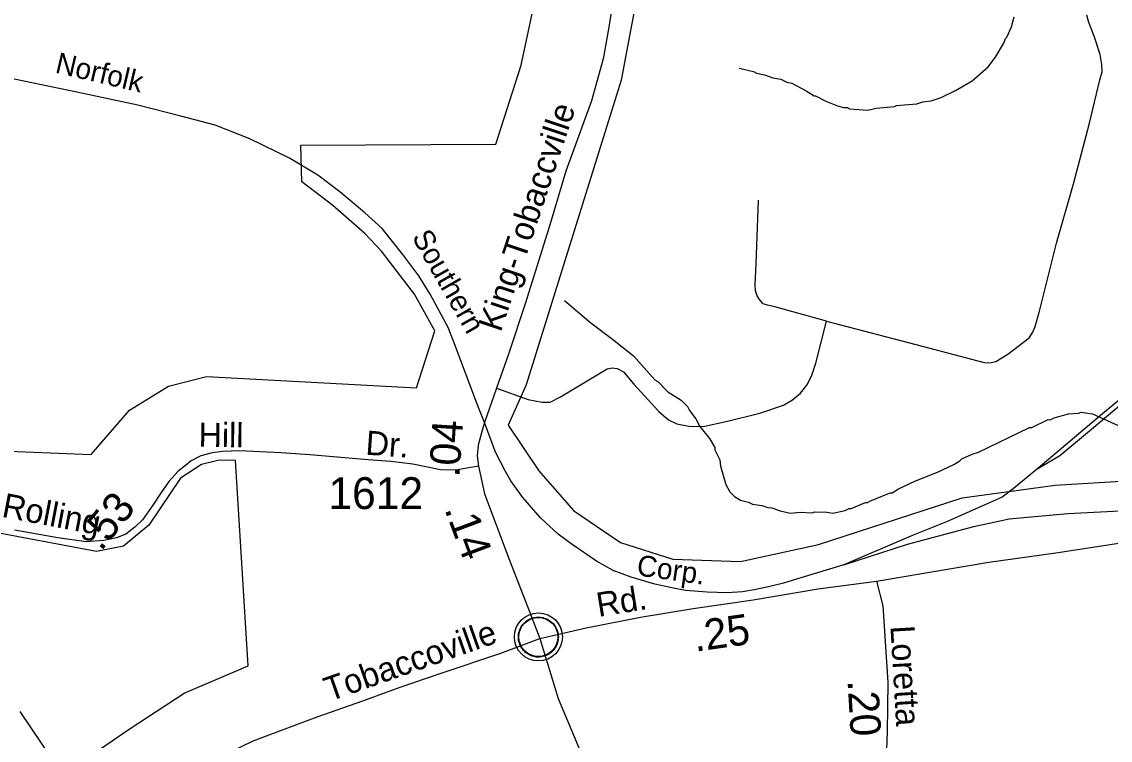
# Model space of a CAD drawing. Extents: x 1547597 to 1699558, y 810033 to 920809.
# Drawn here: x 1593559 to 1597835, y 908014 to 910835 of the extents above; entities that cross this region are included whole.
import ezdxf

# ---------------------------------------------------------------- set-up
doc = ezdxf.new("R2010")
doc.units = 0
for name, color, linetype in [('Exist Boundary Political City Limit New', 7, 'Continuous'), ('Exist Civil Demographics Community CELL', 7, 'Continuous'), ('Exist Hydrographic Misc Water Feature', 7, 'Continuous'), ('Exist Railroad Mainline', 7, 'Continuous'), ('Exist Railroad Mainline Label', 7, 'Continuous'), ('Exist Railroad Siding', 7, 'Continuous'), ('Exist Road Non-System Type 51', 7, 'Continuous'), ('Exist Road Secondary Mileage Hundredths English Label', 7, 'Continuous'), ('Exist Road Secondary Type 51 Attributed', 7, 'Continuous'), ('Exist Road Secondary Type 51 Label', 7, 'Continuous'), ('Exist Road Secondary Type 51 Number Label', 7, 'Continuous'), ('Map Preparation Boundary City Limit Buffer Line', 7, 'Continuous')]:
    doc.layers.add(name, color=color, linetype=linetype)

msp = doc.modelspace()

# ---------------------------------------------------------------- linework, layer by layer
at = {"layer": 'Exist Boundary Political City Limit New'}
for points in [[(1596660, 914757.6), (1596187, 914027.3), (1595763.8, 913254.8), (1595539.4, 912801.6), (1595501, 912715), (1595491.4, 912630.9), (1595556, 912252.5), (1595715.8, 912042.9), (1595956.5, 911702.4), (1596016.4, 911435), (1596018.8, 911163.3), (1595913.2, 910605.4), (1595539.8, 909409.4), (1595469.4, 909251.3), (1595589.5, 909071), (1595726.5, 908915.2), (1595911.3, 908789.8), (1596116.5, 908724.2), (1596382, 908715.9), (1596689, 908782.3), (1597253.3, 908965)], [(1593378, 909153.8), (1593831.9, 909136.3), (1593981.8, 909309.9), (1594134.7, 909404), (1594284.6, 909442.3), (1595109.8, 909397.5), (1595181.5, 909620.8), (1595101.4, 909764.7), (1594972.1, 909934.6), (1594906, 910004), (1594781, 910114), (1594658.5, 910207), (1594654.5, 910350.5), (1595421.3, 910354.9), (1595520.1, 910664.1), (1595603.9, 911057.2)], [(1593550.8, 908126.3), (1593718.7, 907877.7), (1593984.8, 908060), (1594196.5, 908198.8), (1594448.5, 908306.3), (1594398, 909112.6), (1594334.4, 909113.4), (1594264.5, 909096.2), (1594181.7, 909043.1), (1594058.3, 908857.7), (1593958.3, 908775.3), (1593852.5, 908754.7), (1593476.1, 908825.3)], [(1597253.3, 908965), (1597618.4, 909014.9), (1598308.4, 909056.9)]]:
    msp.add_lwpolyline(points, dxfattribs=at)
at = {"layer": 'Exist Civil Demographics Community CELL'}
msp.add_lwpolyline([(1595510.7, 908431.5), (1595511.7, 908437.1), (1595513.5, 908443.6), (1595516.4, 908450.9), (1595519.3, 908456.6), (1595522.6, 908462.3), (1595526.4, 908467.4), (1595530.4, 908471.8), (1595535, 908476.4), (1595540.5, 908481), (1595545.9, 908484.7), (1595550.8, 908487.5), (1595555.9, 908490), (1595561.3, 908492.3), (1595566.9, 908494.1), (1595571.3, 908495.3), (1595576.1, 908496), (1595580.3, 908496.7), (1595586.6, 908497), (1595591.1, 908496.9), (1595596.7, 908496.6), (1595601.6, 908495.9), (1595606.5, 908494.9), (1595611.5, 908493.5), (1595616.7, 908491.5), (1595623.4, 908488.6), (1595629.6, 908485.1), (1595634.7, 908481.6), (1595639.8, 908477.6), (1595643.2, 908474.4), (1595647.3, 908470.1), (1595651.1, 908465.4), (1595654.2, 908460.8), (1595657.3, 908455.8), (1595659.8, 908450.6), (1595661.8, 908445.6), (1595663.4, 908440.6), (1595664.7, 908436), (1595665.8, 908429.9), (1595666.4, 908425.2), (1595666.7, 908419.2), (1595666.5, 908413.4), (1595665.9, 908407.8), (1595665, 908402.3), (1595663.3, 908396.1), (1595661.4, 908390.3), (1595659.1, 908385.2), (1595656, 908379.2), (1595652.7, 908373.9), (1595649.3, 908369.2), (1595645, 908364.4), (1595639.7, 908359.5), (1595634.7, 908355.4), (1595629.7, 908351.9), (1595625.4, 908349.4), (1595618.6, 908346.2), (1595611.4, 908343.5), (1595605.5, 908342), (1595598.9, 908340.7), (1595594.4, 908340.2), (1595590, 908340), (1595584.4, 908340), (1595580.1, 908340.4), (1595574.5, 908341.1), (1595568.5, 908342.4), (1595563.9, 908343.7), (1595558.8, 908345.6), (1595554.2, 908347.6), (1595550.3, 908349.8), (1595543.5, 908353.9), (1595537.9, 908358.2), (1595533, 908362.7), (1595528.5, 908367.5), (1595525.3, 908371.5), (1595522.4, 908375.7), (1595518.3, 908382.8), (1595516.5, 908386.3), (1595514.8, 908390.3), (1595512.2, 908398.5), (1595510.7, 908405.6), (1595510, 908410.7), (1595509.7, 908417), (1595509.6, 908421.7), (1595510.2, 908428.2)], close=True, dxfattribs=at)
for centre, radius in [((1595588.3, 908419.1), 94.3), ((1595588, 908419.3), 76.7)]:
    msp.add_circle(centre, radius, dxfattribs=at)
at = {"layer": 'Exist Hydrographic Misc Water Feature'}
for points in [[(1596377.2, 910652.8), (1596433, 910639.9), (1596444.9, 910633.7), (1596476.8, 910627.2), (1596508.6, 910614.6), (1596540.4, 910610.1), (1596564.2, 910597.6), (1596584.1, 910593.3), (1596639.7, 910564.4), (1596671.4, 910543.9), (1596677.3, 910543.8), (1596717, 910523.1), (1596762.6, 910504.4), (1596786.5, 910497.9), (1596802.5, 910497.7), (1596810.5, 910493.6), (1596882.4, 910488.4), (1596914.5, 910495.7), (1596986.5, 910502.6), (1596994.6, 910506.4), (1597074.7, 910513.1), (1597098.8, 910520.7), (1597130.8, 910524.1), (1597171, 910537.5), (1597227.4, 910564.5), (1597292, 910603.4), (1597354.8, 910658.3), (1597383.4, 910695.9), (1597416.3, 910751.3), (1597422.6, 910769.2), (1597428.7, 910775.1), (1597447.3, 910814.8), (1597457.9, 910854.6)], [(1595690.3, 909740.8), (1595793.6, 909652.2), (1595879.6, 909588.1), (1595961.7, 909522.6), (1596045.8, 909428.4), (1596057.6, 909422.3), (1596097, 909381.6), (1596148.5, 909348.8), (1596174, 909324.4), (1596181.8, 909308.2), (1596207.2, 909275.8), (1596222.7, 909245.5), (1596260, 909198.9), (1596281.4, 909162.5), (1596281.3, 909154.5), (1596300.6, 909114.2), (1596304.2, 909090.1), (1596325, 909017.8), (1596340.6, 908989.5), (1596358.4, 908971.3), (1596382, 908956.8), (1596413.9, 908948.3), (1596429.8, 908940), (1596465.7, 908935.4), (1596489.6, 908927), (1596505.5, 908926.8), (1596537.4, 908914.3), (1596577.1, 908905.6), (1596617.2, 908908.8), (1596665.1, 908906.1), (1596673.2, 908910), (1596721.2, 908909.1), (1596745.1, 908904.7), (1596793.3, 908915.9), (1596809.4, 908923.6), (1596817.4, 908923.5), (1596873.7, 908946.6), (1596881.6, 908946.5), (1596889.7, 908952.3), (1596970.2, 908984.9), (1596978.2, 908984.8), (1597002.5, 909000.4), (1597066.9, 909031.3), (1597155.5, 909065.8), (1597219.9, 909096.7), (1597244.1, 909110.3), (1597252.3, 909118.2), (1597292.6, 909137.5), (1597316.7, 909145.1), (1597518.1, 909241.6), (1597526.1, 909241.5), (1597590.5, 909272.5), (1597598.5, 909272.3), (1597614.7, 909280.1), (1597670.9, 909295.1), (1597710.9, 909298.4), (1597719, 909302.3), (1597764.8, 909295.6), (1597866.1, 909249.8)]]:
    msp.add_lwpolyline(points, dxfattribs=at)
at = {"layer": 'Exist Railroad Mainline'}
for points in [[(1595376, 909260.9), (1595349.7, 909326.3), (1595254.1, 909580.4), (1595234.2, 909634.3), (1595163.6, 909765.1), (1595118.7, 909837), (1595055.9, 909921.7), (1594975, 910023), (1594906.4, 910084.6), (1594807.6, 910166.7), (1594721.6, 910232.2), (1594610.7, 910298.9), (1594454.1, 910375.9), (1594318.1, 910428.5), (1594184.1, 910464.4), (1594014.7, 910508), (1593774.8, 910558), (1593426.4, 910631.2)], [(1598342.3, 909748.5), (1598169.1, 909600.9), (1597910.6, 909382.8), (1597804.1, 909295.5), (1597550.7, 909081.3)], [(1596788, 908702.8), (1596618.6, 908651.5), (1596550.6, 908630.9), (1596491.6, 908615.5), (1596436.4, 908604), (1596390.2, 908596.3), (1596329.9, 908592.4), (1596251.7, 908595), (1596166.3, 908601.4), (1596118.9, 908610.4), (1596045.7, 908625.8), (1595953.3, 908654), (1595881.5, 908679.7), (1595816.1, 908716.9), (1595721.1, 908782.3), (1595665.3, 908823.4), (1595596, 908887.5), (1595527.4, 908967.1), (1595479.9, 909032.5), (1595459.4, 909068.4), (1595419.6, 909145.4), (1595376, 909260.9)], [(1597550.7, 909081.3), (1597453.8, 909000.4), (1597410.2, 908968.4), (1597351.2, 908941.4), (1597190.8, 908870.9), (1597060.6, 908818.3), (1596788, 908702.8)], [(1596788, 908702.8), (1597038.1, 908783.6), (1597299.2, 908852.9), (1597437.8, 908882.4), (1597667.5, 908904.2), (1598001.7, 908920.9)]]:
    msp.add_lwpolyline(points, dxfattribs=at)
at = {"layer": 'Exist Railroad Siding'}
msp.add_lwpolyline([(1597550.7, 909081.3), (1597636.7, 909131.3), (1597761.1, 909235.2), (1597953.6, 909396.9), (1598226.2, 909624), (1598386, 909762.6), (1598531.6, 909880.6), (1598625.3, 909960.2), (1598675.3, 910023)], dxfattribs=at)
at = {"layer": 'Exist Road Non-System Type 51'}
for points in [[(1596720.6, 909659.9), (1597101.7, 909559.8), (1597339.7, 909497), (1597360.2, 909495.7), (1597385.8, 909500.8), (1597432, 909529.1), (1597516.7, 909593.2), (1597530.8, 909616.3), (1597539.8, 909638.1), (1597556.5, 909698.4), (1597623.8, 909965.3), (1597689.9, 910198.8), (1597753.4, 910437.4), (1597793.9, 910606.8), (1597802.8, 910638.9), (1597801.5, 910667.1), (1597795.1, 910706.9), (1597771.4, 910778.7), (1597750.9, 910832.6), (1597743.2, 910860.8)], [(1596720.6, 909659.9), (1596516.6, 909715.1), (1596488.4, 909721.5), (1596471.7, 909727.9), (1596456.3, 909744.6), (1596447.3, 909758.7), (1596440.9, 909778), (1596439.6, 909802.3), (1596443.5, 909884.5), (1596453.1, 910134.6)], [(1595424.1, 909395.6), (1595548.6, 909352), (1595603.7, 909341.7), (1595634.5, 909341.7), (1595675.6, 909362.3), (1595857.8, 909472.6), (1595878.3, 909476.5), (1595897.5, 909473.9), (1595923.2, 909459.8), (1595963, 909412.3), (1596061.1, 909304.5), (1596099.6, 909271.2), (1596131.7, 909255.8), (1596179.2, 909246.8), (1596235.6, 909245.5), (1596330.6, 909266), (1596457.6, 909298.1), (1596550.6, 909328.9), (1596586.5, 909350.7), (1596617.3, 909376.4), (1596643, 909408.4), (1596660.9, 909443.1), (1596678.3, 909494.4), (1596720.6, 909659.9)]]:
    msp.add_lwpolyline(points, dxfattribs=at)
at = {"layer": 'Exist Road Secondary Type 51 Attributed'}
for points in [[(1595895, 911007.1), (1595865.5, 910813.4), (1595842.4, 910688.9), (1595796.2, 910524.7), (1595696.3, 910248.2), (1595633.9, 910041.4), (1595537, 909731.8), (1595470.3, 909529.1), (1595424.1, 909395.6), (1595376, 909260.9)], [(1595376, 909260.9), (1595368.3, 909235.2), (1595351.6, 909172.4), (1595347.8, 909130), (1595352.9, 909090.3)], [(1595352.9, 909090.3), (1595263.2, 909074.1), (1595203.5, 909075.7), (1595095, 909098), (1595009, 909108.2), (1594919.9, 909114.6), (1594690.9, 909133.9), (1594577.3, 909141.6), (1594414.4, 909150.6), (1594348.9, 909148), (1594306.6, 909141.6), (1594261.7, 909130), (1594224.5, 909110.8), (1594202, 909092.9), (1594172, 909068.6), (1594137.7, 909031.4), (1594109.1, 908989.9), (1594073.7, 908936.3), (1594032.7, 908878.6), (1594003.1, 908850.3), (1593967.9, 908823.4), (1593930.7, 908808), (1593880.6, 908797.7), (1593811.3, 908792.6), (1593701, 908808), (1593530.4, 908838.8)], [(1595352.9, 909090.3), (1595376.4, 908981.5), (1595471.8, 908727), (1595538.6, 908555.2), (1595594.4, 908412.7)], [(1596916.9, 908638.6), (1597358.1, 908713), (1597621.3, 908749), (1597919.9, 908795.7)], [(1595594.4, 908412.7), (1595775.5, 908454.9), (1595989.3, 908497), (1596196.3, 908530.7), (1596432, 908564.3), (1596687.9, 908608.1), (1596916.9, 908638.6)], [(1596916.9, 908638.6), (1596941.3, 908541.1), (1596960.5, 908242.2), (1596958.6, 908045.9), (1596950.9, 907839.3), (1596947.1, 907589.1), (1596944.5, 907519.8)], [(1592885.2, 906934.1), (1592947.8, 906980.9), (1593066.8, 907070), (1593295.5, 907212.7), (1593523.9, 907375.4), (1593709.9, 907504.9), (1593903.9, 907638), (1594080.7, 907774.9), (1594206.5, 907864.6), (1594288.5, 907919.9), (1594378.1, 907967.6), (1594467.7, 908011.5), (1594551.6, 908042), (1594719.4, 908105), (1594898.6, 908167.9), (1595045.4, 908221.4), (1595198, 908274.8), (1595440.1, 908354.9), (1595594.4, 908412.7)], [(1595594.4, 908412.7), (1595665.9, 908177.2), (1595760.9, 907949.3), (1595839.4, 907791.6), (1595868.3, 907739), (1595925.2, 907689.8), (1595993.7, 907624.4), (1596135.2, 907507.4), (1596257.9, 907391)]]:
    msp.add_lwpolyline(points, dxfattribs=at)
at = {"layer": 'Map Preparation Boundary City Limit Buffer Line'}
for points in [[(1596660, 914757.6), (1596187, 914027.3), (1595763.8, 913254.8), (1595539.4, 912801.6), (1595501, 912715), (1595491.4, 912630.9), (1595556, 912252.5), (1595715.8, 912042.9), (1595956.5, 911702.4), (1596016.4, 911435), (1596018.8, 911163.3), (1595913.2, 910605.4), (1595539.8, 909409.4), (1595469.4, 909251.3), (1595589.5, 909071), (1595726.5, 908915.2), (1595911.3, 908789.8), (1596116.5, 908724.2), (1596382, 908715.9), (1596689, 908782.3), (1597253.3, 908965)], [(1593378, 909153.8), (1593831.9, 909136.3), (1593981.8, 909309.9), (1594134.7, 909404), (1594284.6, 909442.3), (1595109.8, 909397.5), (1595181.5, 909620.8), (1595101.4, 909764.7), (1594972.1, 909934.6), (1594906, 910004), (1594781, 910114), (1594658.5, 910207), (1594654.5, 910350.5), (1595421.3, 910354.9), (1595520.1, 910664.1), (1595603.9, 911057.2)], [(1593550.8, 908126.3), (1593718.7, 907877.7), (1593984.8, 908060), (1594196.5, 908198.8), (1594448.5, 908306.3), (1594398, 909112.6), (1594334.4, 909113.4), (1594264.5, 909096.2), (1594181.7, 909043.1), (1594058.3, 908857.7), (1593958.3, 908775.3), (1593852.5, 908754.7), (1593476.1, 908825.3)], [(1597253.3, 908965), (1597618.4, 909014.9), (1598308.4, 909056.9)]]:
    msp.add_lwpolyline(points, dxfattribs=at)

# ---------------------------------------------------------------- texts
at = {"layer": 'Exist Railroad Mainline Label'}
for s, rotation, p in [('Norfolk', 346.8418, (1593686.3, 910636)), ('Southern', 299.7196, (1595089.5, 909989.6)), ('Corp.', 351.9788, (1595971.4, 908661.6))]:
    msp.add_text(s, height=82.02, rotation=rotation, dxfattribs=at).set_placement(p)
at = {"layer": 'Exist Road Secondary Mileage Hundredths English Label'}
for s, rotation, p in [('.04', 86.2422, (1595277.7, 909044.4)), ('.53', 50.8345, (1593869.7, 908752.4)), ('.14', 290.5446, (1595218.3, 908921.2)), ('.25', 8.1351, (1596204.5, 908360.9)), ('.20', 273.3765, (1596802.5, 908248.3))]:
    msp.add_text(s, height=120, rotation=rotation, dxfattribs=at).set_placement(p)
at = {"layer": 'Exist Road Secondary Type 51 Label'}
for s, rotation, p in [('King-Tobaccville', 71.5215, (1595440.1, 909612.8)), ('Hill', 359.1575, (1594252.7, 909166.1)), ('Dr.', 355.8647, (1594907.1, 909135.2)), ('Rolling', 349.2021, (1593476.7, 908891.5)), ('Rd.', 9.1507, (1595824.4, 908497.7)), ('Tobaccoville', 19.3527, (1594766.9, 908164.9)), ('Loretta', 273.3765, (1596971, 908462))]:
    msp.add_text(s, height=95, rotation=rotation, dxfattribs=at).set_placement(p)
at = {"layer": 'Exist Road Secondary Type 51 Number Label'}
msp.add_text('1612', height=125, dxfattribs=at).set_placement((1594763.4, 908921.4))

doc.saveas('drawing.dxf')
